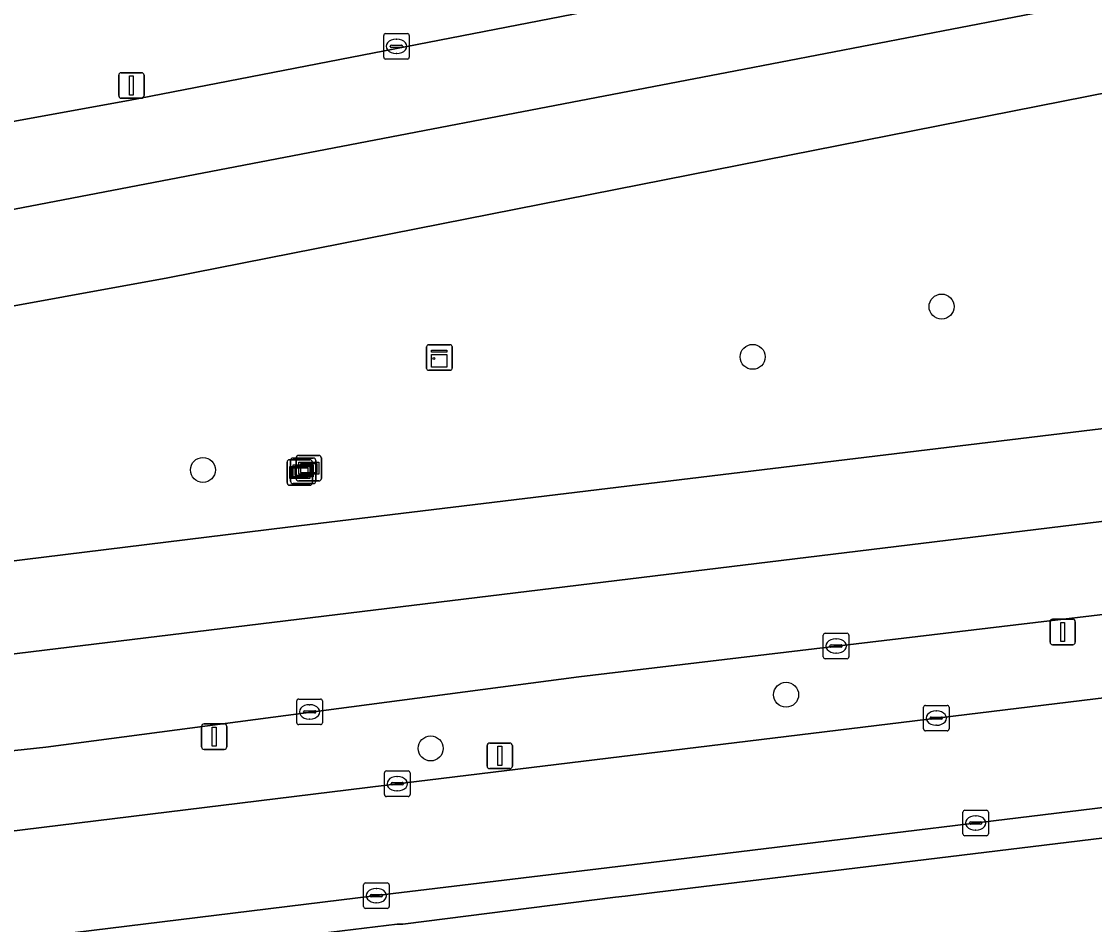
# Model space of a CAD drawing. Extents: x 161477 to 163040, y 383680 to 384871.
# Drawn here: x 162380.94 to 162422.94, y 384071.96 to 384107.33 of the extents above; entities that cross this region are included whole.
import ezdxf

# ---------------------------------------------------------------- set-up
doc = ezdxf.new("R2010")
doc.units = 0
for name, color, linetype in [('IMGEO_Berm_groen', 7, 'Continuous'), ('IMGEO_Boom', 7, 'Continuous'), ('IMGEO_Erf', 7, 'Continuous'), ('IMGEO_Kast', 7, 'Continuous'), ('IMGEO_Kolk', 7, 'Continuous'), ('IMGEO_Lichtmast', 7, 'Continuous'), ('IMGEO_Rijbaan_lokaal_gesloten', 7, 'Continuous'), ('IMGEO_Verkeersbordpaal', 7, 'Continuous'), ('IMGEO_Verklikker', 7, 'Continuous'), ('IMGEO_Voetpad_open', 7, 'Continuous')]:
    doc.layers.add(name, color=color, linetype=linetype)

msp = doc.modelspace()

# ---------------------------------------------------------------- linework, layer by layer
at = {"layer": 'IMGEO_Berm_groen'}
for points in [[(162607.497, 384143.316), (162602.118, 384141.989), (162574.198, 384135.568), (162500, 384119.907), (162459.611, 384111.698), (162386.673, 384097.29), (162366.382, 384093.59), (162322.876, 384086.258), (162294.377, 384081.777)], [(162353.907, 384098.655), (162355.139, 384098.857), (162358.69, 384099.43), (162385.13, 384104.234), (162410.35, 384109.151), (162500, 384127.194)], [(162295.197, 384075.687), (162391.371, 384087.519), (162500, 384100.675), (162518.729, 384102.971), (162542.23, 384106.474)], [(162534.962, 384097.975), (162500, 384093.468), (162481.264, 384091.095), (162457.811, 384088.372), (162442.901, 384086.436), (162402.758, 384081.663), (162381.895, 384078.899), (162368.059, 384077.415), (162337.394, 384073.713), (162307.499, 384070.04), (162248.941, 384062.845), (162201.441, 384057.009), (162179.625, 384054.308), (162139.298, 384049.588), (162134.982, 384048.963), (162131.051, 384048.617), (162073.42, 384041.498), (162051.67, 384038.989), (162036.516, 384037.016), (162009.54, 384033.893)], [(162260.044, 384060.826), (162395.867, 384077.5), (162517.624, 384092.325)]]:
    msp.add_lwpolyline(points, dxfattribs=at)
at = {"layer": 'IMGEO_Boom'}
for centre in [(162416.956, 384096.164), (162409.561, 384094.194), (162388.041, 384089.763), (162410.871, 384080.96), (162396.956, 384078.855)]:
    msp.add_circle(centre, 0.489, dxfattribs=at)
at = {"layer": 'IMGEO_Erf'}
msp.add_lwpolyline([(162480.36, 384082.273), (162472.793, 384081.364), (162472.615, 384081.343), (162472.321, 384081.307), (162405.715, 384073.213), (162404.569, 384073.071), (162404.186, 384073.024), (162395.868, 384071.977), (162395.649, 384071.966), (162392.205, 384071.555)], dxfattribs=at)
at = {"layer": 'IMGEO_Kast'}
for p, q in [((162396.797, 384093.743), (162396.797, 384094.584)), ((162396.797, 384094.584), (162396.797, 384093.743)), ((162396.872, 384094.668), (162397.713, 384094.668)), ((162397.713, 384094.668), (162396.872, 384094.668)), ((162397.797, 384094.593), (162397.797, 384093.752)), ((162397.797, 384093.752), (162397.797, 384094.593)), ((162397.722, 384093.668), (162396.881, 384093.668)), ((162396.881, 384093.668), (162397.722, 384093.668))]:
    msp.add_line(p, q, dxfattribs=at)
for points in [[(162396.992, 384094.458), (162397.592, 384094.458), (162397.592, 384094.373), (162396.992, 384094.373), (162396.992, 384094.458)], [(162396.992, 384094.283), (162397.592, 384094.283), (162397.592, 384093.794), (162396.992, 384093.794), (162396.992, 384094.283)]]:
    msp.add_lwpolyline(points, dxfattribs=at)
msp.add_circle((162397.076, 384094.132), 0.0377, dxfattribs=at)
for centre, start, end in [((162396.875, 384094.59), 92.4484, 184.2845), ((162396.875, 384094.59), 92.4484, 184.2845), ((162397.719, 384094.59), 2.4484, 94.2845), ((162397.719, 384094.59), 2.4484, 94.2845), ((162396.875, 384093.746), 182.4484, 274.2845), ((162396.875, 384093.746), 182.4484, 274.2845), ((162397.719, 384093.746), 272.4484, 4.2845), ((162397.719, 384093.746), 272.4484, 4.2845)]:
    msp.add_arc(centre, 0.0779, start, end, dxfattribs=at)
at = {"layer": 'IMGEO_Kolk'}
for p, q in [((162395.117, 384105.93), (162395.117, 384106.782)), ((162395.192, 384106.856), (162396.044, 384106.856)), ((162396.118, 384106.782), (162396.118, 384105.93)), ((162395.376, 384106.35), (162395.376, 384106.362)), ((162395.814, 384106.313), (162395.416, 384106.313)), ((162395.419, 384106.399), (162395.817, 384106.399)), ((162395.605, 384106.636), (162395.63, 384106.636)), ((162395.86, 384106.362), (162395.86, 384106.35)), ((162395.628, 384106.076), (162395.603, 384106.076)), ((162396.044, 384105.856), (162395.192, 384105.856)), ((162412.327, 384082.443), (162412.327, 384083.295)), ((162412.402, 384083.369), (162413.254, 384083.369)), ((162413.328, 384083.295), (162413.328, 384082.443)), ((162412.586, 384082.863), (162412.586, 384082.875)), ((162413.024, 384082.826), (162412.626, 384082.826)), ((162412.629, 384082.912), (162413.027, 384082.912)), ((162412.815, 384083.149), (162412.84, 384083.149)), ((162413.07, 384082.875), (162413.07, 384082.863)), ((162413.254, 384082.369), (162412.402, 384082.369)), ((162412.838, 384082.589), (162412.813, 384082.589)), ((162391.716, 384079.862), (162391.716, 384080.714)), ((162391.791, 384080.788), (162392.643, 384080.788)), ((162392.717, 384080.714), (162392.717, 384079.862)), ((162391.975, 384080.282), (162391.975, 384080.294)), ((162392.018, 384080.331), (162392.416, 384080.331)), ((162392.204, 384080.568), (162392.229, 384080.568)), ((162392.459, 384080.294), (162392.459, 384080.282)), ((162416.25, 384079.617), (162416.25, 384080.469)), ((162416.325, 384080.543), (162417.177, 384080.543)), ((162416.738, 384080.323), (162416.763, 384080.323)), ((162417.251, 384080.469), (162417.251, 384079.617)), ((162392.413, 384080.245), (162392.015, 384080.245)), ((162392.227, 384080.008), (162392.202, 384080.008)), ((162416.509, 384080.037), (162416.509, 384080.049)), ((162416.947, 384080), (162416.549, 384080)), ((162416.552, 384080.086), (162416.95, 384080.086)), ((162416.993, 384080.049), (162416.993, 384080.037)), ((162392.643, 384079.788), (162391.791, 384079.788)), ((162417.177, 384079.543), (162416.325, 384079.543)), ((162416.761, 384079.763), (162416.736, 384079.763)), ((162395.147, 384077.047), (162395.147, 384077.899)), ((162395.222, 384077.973), (162396.074, 384077.973)), ((162395.635, 384077.753), (162395.66, 384077.753)), ((162396.148, 384077.899), (162396.148, 384077.047)), ((162395.406, 384077.467), (162395.406, 384077.479)), ((162395.844, 384077.43), (162395.446, 384077.43)), ((162395.449, 384077.516), (162395.847, 384077.516)), ((162395.89, 384077.479), (162395.89, 384077.467)), ((162396.074, 384076.973), (162395.222, 384076.973)), ((162395.658, 384077.193), (162395.633, 384077.193)), ((162417.791, 384075.509), (162417.791, 384076.361)), ((162417.866, 384076.435), (162418.718, 384076.435)), ((162418.279, 384076.215), (162418.304, 384076.215)), ((162418.792, 384076.361), (162418.792, 384075.509)), ((162418.05, 384075.929), (162418.05, 384075.941)), ((162418.488, 384075.892), (162418.09, 384075.892)), ((162418.093, 384075.978), (162418.491, 384075.978)), ((162418.302, 384075.655), (162418.277, 384075.655)), ((162418.534, 384075.941), (162418.534, 384075.929)), ((162418.718, 384075.435), (162417.866, 384075.435)), ((162394.405, 384073.59), (162395.257, 384073.59)), ((162394.33, 384072.664), (162394.33, 384073.516)), ((162394.632, 384073.133), (162395.03, 384073.133)), ((162394.818, 384073.37), (162394.843, 384073.37)), ((162395.331, 384073.516), (162395.331, 384072.664)), ((162394.589, 384073.084), (162394.589, 384073.096)), ((162395.027, 384073.047), (162394.629, 384073.047)), ((162394.841, 384072.81), (162394.816, 384072.81)), ((162395.073, 384073.096), (162395.073, 384073.084)), ((162395.257, 384072.59), (162394.405, 384072.59))]:
    msp.add_line(p, q, dxfattribs=at)
for points in [[(162395.117, 384105.93), (162395.117, 384106.782)], [(162395.192, 384106.856), (162396.044, 384106.856)], [(162396.118, 384106.782), (162396.118, 384105.93)], [(162396.044, 384105.856), (162395.192, 384105.856)], [(162412.327, 384082.443), (162412.327, 384083.295)], [(162412.402, 384083.369), (162413.254, 384083.369)], [(162413.328, 384083.295), (162413.328, 384082.443)], [(162413.254, 384082.369), (162412.402, 384082.369)], [(162391.716, 384079.862), (162391.716, 384080.714)], [(162391.791, 384080.788), (162392.643, 384080.788)], [(162392.717, 384080.714), (162392.717, 384079.862)], [(162416.25, 384079.617), (162416.25, 384080.469)], [(162416.325, 384080.543), (162417.177, 384080.543)], [(162417.251, 384080.469), (162417.251, 384079.617)], [(162392.643, 384079.788), (162391.791, 384079.788)], [(162417.177, 384079.543), (162416.325, 384079.543)], [(162395.147, 384077.047), (162395.147, 384077.899)], [(162395.222, 384077.973), (162396.074, 384077.973)], [(162396.148, 384077.899), (162396.148, 384077.047)], [(162396.074, 384076.973), (162395.222, 384076.973)], [(162417.791, 384075.509), (162417.791, 384076.361)], [(162417.866, 384076.435), (162418.718, 384076.435)], [(162418.792, 384076.361), (162418.792, 384075.509)], [(162418.718, 384075.435), (162417.866, 384075.435)], [(162394.405, 384073.59), (162395.257, 384073.59)], [(162394.33, 384072.664), (162394.33, 384073.516)], [(162395.331, 384073.516), (162395.331, 384072.664)], [(162395.257, 384072.59), (162394.405, 384072.59)]]:
    msp.add_lwpolyline(points, dxfattribs=at)
for centre, radius, start, end in [((162395.194, 384106.78), 0.0765, 91.552, 178.448), ((162395.194, 384106.78), 0.0765, 91.552, 178.448), ((162396.042, 384106.78), 0.0765, 1.552, 88.448), ((162396.042, 384106.78), 0.0765, 1.552, 88.448), ((162395.416, 384106.359), 0.0403, 85.8775, 175.7526), ((162395.413, 384106.349), 0.0366, 178.938, 274.7102), ((162395.817, 384106.356), 0.043, 264.8664, 352.4533), ((162395.821, 384106.361), 0.0386, 1.7309, 96.639), ((162395.194, 384105.932), 0.0765, 181.552, 268.448), ((162395.194, 384105.932), 0.0765, 181.552, 268.448), ((162396.042, 384105.932), 0.0765, 271.552, 358.448), ((162396.042, 384105.932), 0.0765, 271.552, 358.448), ((162412.404, 384083.293), 0.0765, 91.552, 178.448), ((162412.404, 384083.293), 0.0765, 91.552, 178.448), ((162413.252, 384083.293), 0.0765, 1.552, 88.448), ((162413.252, 384083.293), 0.0765, 1.552, 88.448), ((162412.626, 384082.872), 0.0403, 85.8775, 175.7526), ((162412.623, 384082.862), 0.0366, 178.938, 274.7102), ((162413.027, 384082.869), 0.043, 264.8664, 352.4533), ((162413.031, 384082.874), 0.0386, 1.7309, 96.639), ((162412.404, 384082.445), 0.0765, 181.552, 268.448), ((162412.404, 384082.445), 0.0765, 181.552, 268.448), ((162413.252, 384082.445), 0.0765, 271.552, 358.448), ((162413.252, 384082.445), 0.0765, 271.552, 358.448), ((162391.793, 384080.712), 0.0765, 91.552, 178.448), ((162391.793, 384080.712), 0.0765, 91.552, 178.448), ((162392.641, 384080.712), 0.0765, 1.552, 88.448), ((162392.641, 384080.712), 0.0765, 1.552, 88.448), ((162392.015, 384080.291), 0.0403, 85.8775, 175.7526), ((162392.012, 384080.281), 0.0366, 178.938, 274.7102), ((162392.416, 384080.288), 0.043, 264.8664, 352.4533), ((162392.42, 384080.293), 0.0386, 1.7309, 96.639), ((162416.327, 384080.467), 0.0765, 91.552, 178.448), ((162416.327, 384080.467), 0.0765, 91.552, 178.448), ((162417.175, 384080.467), 0.0765, 1.552, 88.448), ((162417.175, 384080.467), 0.0765, 1.552, 88.448), ((162391.793, 384079.864), 0.0765, 181.552, 268.448), ((162391.793, 384079.864), 0.0765, 181.552, 268.448), ((162392.641, 384079.864), 0.0765, 271.552, 358.448), ((162392.641, 384079.864), 0.0765, 271.552, 358.448), ((162416.549, 384080.046), 0.0403, 85.8775, 175.7526), ((162416.546, 384080.036), 0.0366, 178.938, 274.7102), ((162416.95, 384080.043), 0.043, 264.8664, 352.4533), ((162416.954, 384080.048), 0.0386, 1.7309, 96.639), ((162416.327, 384079.619), 0.0765, 181.552, 268.448), ((162416.327, 384079.619), 0.0765, 181.552, 268.448), ((162417.175, 384079.619), 0.0765, 271.552, 358.448), ((162417.175, 384079.619), 0.0765, 271.552, 358.448), ((162395.224, 384077.897), 0.0765, 91.552, 178.448), ((162395.224, 384077.897), 0.0765, 91.552, 178.448), ((162396.072, 384077.897), 0.0765, 1.552, 88.448), ((162396.072, 384077.897), 0.0765, 1.552, 88.448), ((162395.446, 384077.476), 0.0403, 85.8775, 175.7526), ((162395.443, 384077.466), 0.0366, 178.938, 274.7102), ((162395.847, 384077.473), 0.043, 264.8664, 352.4533), ((162395.851, 384077.478), 0.0386, 1.7309, 96.639), ((162395.224, 384077.049), 0.0765, 181.552, 268.448), ((162395.224, 384077.049), 0.0765, 181.552, 268.448), ((162396.072, 384077.049), 0.0765, 271.552, 358.448), ((162396.072, 384077.049), 0.0765, 271.552, 358.448), ((162417.868, 384076.359), 0.0765, 91.552, 178.448), ((162417.868, 384076.359), 0.0765, 91.552, 178.448), ((162418.716, 384076.359), 0.0765, 1.552, 88.448), ((162418.716, 384076.359), 0.0765, 1.552, 88.448), ((162418.09, 384075.938), 0.0403, 85.8775, 175.7526), ((162418.087, 384075.928), 0.0366, 178.938, 274.7102), ((162418.491, 384075.935), 0.043, 264.8664, 352.4533), ((162418.495, 384075.94), 0.0386, 1.7309, 96.639), ((162417.868, 384075.511), 0.0765, 181.552, 268.448), ((162417.868, 384075.511), 0.0765, 181.552, 268.448), ((162418.716, 384075.511), 0.0765, 271.552, 358.448), ((162418.716, 384075.511), 0.0765, 271.552, 358.448), ((162394.407, 384073.514), 0.0765, 91.552, 178.448), ((162394.407, 384073.514), 0.0765, 91.552, 178.448), ((162395.255, 384073.514), 0.0765, 1.552, 88.448), ((162395.255, 384073.514), 0.0765, 1.552, 88.448), ((162394.629, 384073.093), 0.0403, 85.8775, 175.7526), ((162395.034, 384073.095), 0.0386, 1.7309, 96.639), ((162394.626, 384073.083), 0.0366, 178.938, 274.7102), ((162395.03, 384073.09), 0.043, 264.8664, 352.4533), ((162394.407, 384072.666), 0.0765, 181.552, 268.448), ((162394.407, 384072.666), 0.0765, 181.552, 268.448), ((162395.255, 384072.666), 0.0765, 271.552, 358.448), ((162395.255, 384072.666), 0.0765, 271.552, 358.448)]:
    msp.add_arc(centre, radius, start, end, dxfattribs=at)
for centre, major_axis, ratio, start_param, end_param in [((162395.604, 384106.356), (-0.387, 0.002), 0.722429, 4.712389, 7.853982), ((162395.629, 384106.356), (-0.39, 0.002), 0.717154, 1.570796, 4.712389), ((162412.814, 384082.869), (-0.387, 0.002), 0.722429, 4.712389, 7.853982), ((162412.839, 384082.869), (-0.39, 0.002), 0.717154, 1.570796, 4.712389), ((162392.203, 384080.288), (-0.387, 0.002), 0.722429, 4.712389, 7.853982), ((162392.228, 384080.288), (-0.39, 0.002), 0.717154, 1.570796, 4.712389), ((162416.737, 384080.043), (-0.387, 0.002), 0.722429, 4.712389, 7.853982), ((162416.762, 384080.043), (-0.39, 0.002), 0.717154, 1.570796, 4.712389), ((162395.634, 384077.473), (-0.387, 0.002), 0.722429, 4.712389, 7.853982), ((162395.659, 384077.473), (-0.39, 0.002), 0.717154, 1.570796, 4.712389), ((162418.278, 384075.935), (-0.387, 0.002), 0.722429, 4.712389, 7.853982), ((162418.303, 384075.935), (-0.39, 0.002), 0.717154, 1.570796, 4.712389), ((162394.817, 384073.09), (-0.387, 0.002), 0.722429, 4.712389, 7.853982), ((162394.842, 384073.09), (-0.39, 0.002), 0.717154, 1.570796, 4.712389)]:
    msp.add_ellipse(centre, major_axis=major_axis, ratio=ratio, start_param=start_param, end_param=end_param, dxfattribs=at)
at = {"layer": 'IMGEO_Lichtmast'}
for p, q in [((162384.746, 384104.425), (162384.746, 384105.225)), ((162384.746, 384105.225), (162384.746, 384104.425)), ((162384.846, 384105.325), (162385.636, 384105.325)), ((162385.636, 384105.325), (162384.846, 384105.325)), ((162385.736, 384105.225), (162385.736, 384104.425)), ((162385.736, 384104.425), (162385.736, 384105.225)), ((162385.636, 384104.325), (162384.846, 384104.325)), ((162384.846, 384104.325), (162385.636, 384104.325)), ((162421.201, 384083.017), (162421.201, 384083.817)), ((162421.201, 384083.817), (162421.201, 384083.017)), ((162421.301, 384083.917), (162422.091, 384083.917)), ((162422.091, 384083.917), (162421.301, 384083.917)), ((162422.191, 384083.817), (162422.191, 384083.017)), ((162422.191, 384083.017), (162422.191, 384083.817)), ((162422.091, 384082.917), (162421.301, 384082.917)), ((162421.301, 384082.917), (162422.091, 384082.917)), ((162387.986, 384078.919), (162387.986, 384079.719)), ((162387.986, 384079.719), (162387.986, 384078.919)), ((162388.086, 384079.819), (162388.876, 384079.819)), ((162388.876, 384079.819), (162388.086, 384079.819)), ((162388.976, 384079.719), (162388.976, 384078.919)), ((162388.976, 384078.919), (162388.976, 384079.719)), ((162388.876, 384078.819), (162388.086, 384078.819)), ((162388.086, 384078.819), (162388.876, 384078.819))]:
    msp.add_line(p, q, dxfattribs=at)
for points in [[(162385.166, 384105.2), (162385.316, 384105.2), (162385.316, 384104.45), (162385.166, 384104.45), (162385.166, 384105.2)], [(162421.621, 384083.792), (162421.771, 384083.792), (162421.771, 384083.042), (162421.621, 384083.042), (162421.621, 384083.792)], [(162388.406, 384079.694), (162388.556, 384079.694), (162388.556, 384078.944), (162388.406, 384078.944), (162388.406, 384079.694)]]:
    msp.add_lwpolyline(points, dxfattribs=at)
for centre, start, end in [((162384.846, 384105.225), 90, 180), ((162384.846, 384105.225), 90, 180), ((162385.636, 384105.225), 0, 90), ((162385.636, 384105.225), 360, 90), ((162384.846, 384104.425), 180, 270), ((162384.846, 384104.425), 180, 270), ((162385.636, 384104.425), 270, 0), ((162385.636, 384104.425), 270, 0), ((162421.301, 384083.817), 90, 180), ((162421.301, 384083.817), 90, 180), ((162422.091, 384083.817), 0, 90), ((162422.091, 384083.817), 360, 90), ((162421.301, 384083.017), 180, 270), ((162421.301, 384083.017), 180, 270), ((162422.091, 384083.017), 270, 0), ((162422.091, 384083.017), 270, 0), ((162388.086, 384079.719), 90, 180), ((162388.086, 384079.719), 90, 180), ((162388.876, 384079.719), 0, 90), ((162388.876, 384079.719), 360, 90), ((162388.086, 384078.919), 180, 270), ((162388.086, 384078.919), 180, 270), ((162388.876, 384078.919), 270, 0), ((162388.876, 384078.919), 270, 0)]:
    msp.add_arc(centre, 0.1, start, end, dxfattribs=at)
at = {"layer": 'IMGEO_Rijbaan_lokaal_gesloten'}
for points in [[(162607.601, 384146.968), (162606.806, 384150.433), (162605.101, 384149.984), (162573.987, 384142.62), (162500, 384127.194), (162410.35, 384109.151), (162385.13, 384104.234), (162358.69, 384099.43), (162355.139, 384098.857), (162353.907, 384098.655)], [(162351.922, 384098.371), (162329.79, 384094.439), (162305.371, 384090.628), (162294.869, 384088.989), (162264.573, 384084.788), (162245.881, 384082.587), (162246.408, 384079.189), (162270.914, 384082.19), (162305.723, 384087.222), (162313.807, 384088.39), (162347.15, 384093.641), (162365.896, 384097.141), (162408.886, 384105.392), (162445.878, 384112.544), (162498.917, 384123.296), (162547.356, 384133.497), (162584.249, 384141.448), (162599.996, 384145.048), (162607.601, 384146.968)], [(162547.356, 384133.497), (162498.917, 384123.296), (162445.878, 384112.544), (162408.886, 384105.392), (162365.896, 384097.141), (162347.15, 384093.641), (162313.807, 384088.39), (162305.723, 384087.222), (162270.914, 384082.19), (162246.408, 384079.189), (162246.983, 384075.474), (162249.116, 384075.73), (162277.909, 384079.509), (162294.377, 384081.777), (162322.876, 384086.258), (162366.382, 384093.59), (162386.673, 384097.29), (162459.611, 384111.698), (162500, 384119.907), (162574.198, 384135.568)], [(162523.472, 384100.182), (162436.622, 384089.378), (162328.972, 384076.274), (162307.132, 384073.594), (162263.747, 384068.271), (162248.391, 384066.39), (162248.941, 384062.845), (162307.499, 384070.04), (162337.394, 384073.713), (162368.059, 384077.415), (162381.895, 384078.899), (162402.758, 384081.663), (162442.901, 384086.436), (162457.811, 384088.372), (162481.264, 384091.095), (162500, 384093.468), (162534.962, 384097.975)], [(162517.624, 384092.325), (162395.867, 384077.5), (162260.044, 384060.826)], [(162261.855, 384056.776), (162395.494, 384073.171), (162405.589, 384074.388), (162472.495, 384082.536)]]:
    msp.add_lwpolyline(points, dxfattribs=at)
msp.add_lwpolyline([(162523.472, 384100.182), (162541.672, 384102.783), (162554.672, 384105.134), (162566.872, 384107.635), (162574.422, 384109.336), (162609.421, 384117.982), (162609.604, 384121.678), (162602.378, 384119.861), (162582.678, 384114.817), (162570.302, 384112.064), (162562.353, 384110.296), (162552.451, 384108.269), (162542.23, 384106.474), (162518.729, 384102.971), (162500, 384100.675), (162391.371, 384087.519), (162295.197, 384075.687), (162278.569, 384073.661), (162247.846, 384069.907), (162248.391, 384066.39), (162263.747, 384068.271), (162307.132, 384073.594), (162328.972, 384076.274), (162436.622, 384089.378)], close=True, dxfattribs=at)
at = {"layer": 'IMGEO_Verkeersbordpaal'}
for p, q in [((162399.266, 384079.064), (162400.056, 384079.064)), ((162400.056, 384079.064), (162399.266, 384079.064)), ((162399.166, 384078.164), (162399.166, 384078.964)), ((162399.166, 384078.964), (162399.166, 384078.164)), ((162400.156, 384078.964), (162400.156, 384078.164)), ((162400.156, 384078.164), (162400.156, 384078.964)), ((162400.056, 384078.064), (162399.266, 384078.064)), ((162399.266, 384078.064), (162400.056, 384078.064))]:
    msp.add_line(p, q, dxfattribs=at)
msp.add_lwpolyline([(162399.586, 384078.939), (162399.736, 384078.939), (162399.736, 384078.189), (162399.586, 384078.189), (162399.586, 384078.939)], dxfattribs=at)
for centre, start, end in [((162399.266, 384078.964), 90, 180), ((162399.266, 384078.964), 90, 180), ((162400.056, 384078.964), 0, 90), ((162400.056, 384078.964), 360, 90), ((162399.266, 384078.164), 180, 270), ((162399.266, 384078.164), 180, 270), ((162400.056, 384078.164), 270, 0), ((162400.056, 384078.164), 270, 0)]:
    msp.add_arc(centre, 0.1, start, end, dxfattribs=at)
at = {"layer": 'IMGEO_Verklikker'}
for p, q in [((162391.336, 384089.266), (162391.336, 384090.066)), ((162391.336, 384090.066), (162391.336, 384089.266)), ((162391.436, 384090.166), (162392.226, 384090.166)), ((162392.226, 384090.166), (162391.436, 384090.166)), ((162391.469, 384089.33), (162391.469, 384090.13)), ((162391.469, 384090.13), (162391.469, 384089.33)), ((162391.569, 384090.23), (162392.359, 384090.23)), ((162392.359, 384090.23), (162391.569, 384090.23)), ((162391.689, 384089.432), (162391.689, 384090.232)), ((162391.689, 384090.232), (162391.689, 384089.432)), ((162391.789, 384090.332), (162392.579, 384090.332)), ((162392.579, 384090.332), (162391.789, 384090.332)), ((162392.326, 384090.066), (162392.326, 384089.266)), ((162392.326, 384089.266), (162392.326, 384090.066)), ((162392.459, 384090.13), (162392.459, 384089.33)), ((162392.459, 384089.33), (162392.459, 384090.13)), ((162392.679, 384090.232), (162392.679, 384089.432)), ((162392.679, 384089.432), (162392.679, 384090.232)), ((162392.226, 384089.166), (162391.436, 384089.166)), ((162391.436, 384089.166), (162392.226, 384089.166)), ((162392.359, 384089.23), (162391.569, 384089.23)), ((162391.569, 384089.23), (162392.359, 384089.23)), ((162392.579, 384089.332), (162391.789, 384089.332)), ((162391.789, 384089.332), (162392.579, 384089.332))]:
    msp.add_line(p, q, dxfattribs=at)
for points in [[(162391.57, 384089.962), (162392.358, 384089.962), (162392.358, 384089.498), (162391.57, 384089.498), (162391.57, 384089.962)], [(162391.79, 384090.064), (162392.578, 384090.064), (162392.578, 384089.6), (162391.79, 384089.6), (162391.79, 384090.064)], [(162391.855, 384089.999), (162391.855, 384089.665), (162392.513, 384089.665), (162392.513, 384089.999), (162391.855, 384089.999)], [(162391.437, 384089.898), (162392.225, 384089.898), (162392.225, 384089.434), (162391.437, 384089.434), (162391.437, 384089.898)], [(162391.502, 384089.833), (162391.502, 384089.499), (162392.16, 384089.499), (162392.16, 384089.833), (162391.502, 384089.833)], [(162391.635, 384089.897), (162391.635, 384089.563), (162392.293, 384089.563), (162392.293, 384089.897), (162391.635, 384089.897)]]:
    msp.add_lwpolyline(points, dxfattribs=at)
for centre, start, end in [((162391.436, 384090.066), 90, 180), ((162391.436, 384090.066), 90, 180), ((162391.569, 384090.13), 90, 180), ((162391.569, 384090.13), 90, 180), ((162391.789, 384090.232), 90, 180), ((162391.789, 384090.232), 90, 180), ((162392.226, 384090.066), 0, 90), ((162392.226, 384090.066), 360, 90), ((162392.359, 384090.13), 0, 90), ((162392.359, 384090.13), 360, 90), ((162392.579, 384090.232), 0, 90), ((162392.579, 384090.232), 360, 90), ((162391.436, 384089.266), 180, 270), ((162391.436, 384089.266), 180, 270), ((162391.569, 384089.33), 180, 270), ((162391.569, 384089.33), 180, 270), ((162391.789, 384089.432), 180, 270), ((162391.789, 384089.432), 180, 270), ((162392.226, 384089.266), 270, 0), ((162392.226, 384089.266), 270, 0), ((162392.359, 384089.33), 270, 0), ((162392.359, 384089.33), 270, 0), ((162392.579, 384089.432), 270, 0), ((162392.579, 384089.432), 270, 0)]:
    msp.add_arc(centre, 0.1, start, end, dxfattribs=at)
at = {"layer": 'IMGEO_Voetpad_open'}
msp.add_lwpolyline([(162392.205, 384071.555), (162395.649, 384071.966), (162395.868, 384071.977), (162404.186, 384073.024), (162404.569, 384073.071), (162405.715, 384073.213), (162472.321, 384081.307), (162472.615, 384081.343), (162472.495, 384082.536), (162405.589, 384074.388), (162395.494, 384073.171), (162261.855, 384056.776)], dxfattribs=at)

doc.saveas('drawing.dxf')
